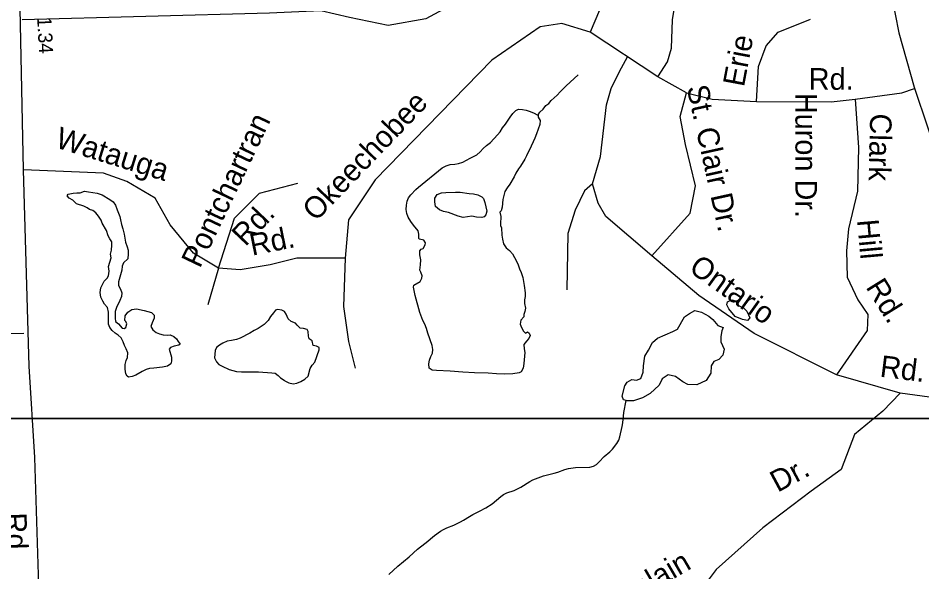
# Model space of a CAD drawing. Extents: x 2290055 to 2389491, y 66597 to 237875.
# Drawn here: x 2326546 to 2330519, y 125120 to 127557 of the extents above; entities that cross this region are included whole.
import ezdxf

# ---------------------------------------------------------------- set-up
doc = ezdxf.new("R2010")
doc.units = 0
for name, color, linetype in [('Exist Hydrographic Creek Single Shore', 7, 'Continuous'), ('Exist Hydrographic Island Shore', 7, 'Continuous'), ('Exist Hydrographic Lake Shore', 7, 'Continuous'), ('Exist Hydrographic Pond Under 1500 Sq Ft', 7, 'Continuous'), ('Exist Road Non-System Type 51', 7, 'Continuous'), ('Exist Road Non-System Type 51 Label', 7, 'Continuous'), ('Exist Road Secondary Mileage Hundredths English Label', 7, 'Continuous'), ('Exist Road Secondary Type 51 Attributed', 7, 'Continuous'), ('Exist Road Secondary Type 51 Label', 7, 'Continuous'), ('Map Preparation Inset Cut Line', 7, 'Continuous')]:
    doc.layers.add(name, color=color, linetype=linetype)

msp = doc.modelspace()

# ---------------------------------------------------------------- linework, layer by layer
at = {"layer": 'Exist Hydrographic Creek Single Shore'}
for points in [[(2328831.7, 127132.1), (2328840, 127142.9), (2328854, 127156), (2328866.2, 127172), (2328878.5, 127181.9), (2328889.5, 127194.6), (2328915.7, 127218.1), (2328928.5, 127232.4), (2328955.7, 127259.7), (2329008.5, 127307.4)], [(2328602, 125402.1), (2328629.2, 125419.8), (2328667.5, 125452), (2328680, 125460.8), (2328695, 125468.2), (2328727, 125478.8), (2328755.5, 125493.2), (2328795, 125518.1), (2328809, 125524.8), (2328855.5, 125542.6), (2328872.7, 125547.7), (2328903, 125554.7), (2328919.2, 125559.4), (2328949.5, 125570.9), (2328965.5, 125575.1), (2328996, 125579.9), (2329059.5, 125581.4), (2329075, 125585.3), (2329088.5, 125593.4), (2329100, 125604.1), (2329122.7, 125627.7), (2329147.5, 125648.9), (2329159.2, 125660.7), (2329178, 125685), (2329186.2, 125699.2), (2329190.5, 125714.3), (2329200.7, 125760.4), (2329203.7, 125776.5), (2329209.2, 125822.1), (2329219.2, 125874)], [(2328175, 125109.4), (2328214.5, 125144.9), (2328265.5, 125186.9), (2328301, 125220.3), (2328314.5, 125231.2), (2328339.5, 125249.4), (2328376.2, 125279.9), (2328402.7, 125298.8), (2328416, 125306.4), (2328431.2, 125313.4), (2328461.5, 125325.5), (2328491, 125340.2), (2328504.5, 125347.5), (2328529.7, 125364.7), (2328545, 125373.3), (2328574.7, 125387.2), (2328602, 125402.1)]]:
    msp.add_lwpolyline(points, dxfattribs=at)
at = {"layer": 'Exist Hydrographic Island Shore'}
msp.add_lwpolyline([(2328585, 126679), (2328561.5, 126681.8), (2328540.5, 126685.3), (2328502, 126679.6), (2328480.2, 126686.2), (2328438.5, 126702.2), (2328416.2, 126706), (2328397.7, 126712.7), (2328381, 126727.8), (2328377.7, 126748.4), (2328378, 126764.6), (2328388.7, 126781.3), (2328407.2, 126787.7), (2328426.2, 126790), (2328468.7, 126791.5), (2328489.7, 126791.2), (2328528.7, 126785.4), (2328547.5, 126783.7), (2328566.7, 126779.1), (2328585, 126770.9), (2328592, 126763.2), (2328597.7, 126745.6), (2328606, 126707.4), (2328602.5, 126690.8), (2328594.5, 126682.7), (2328585, 126679)], dxfattribs=at)
at = {"layer": 'Exist Hydrographic Lake Shore'}
for points in [[(2328330, 126579.4), (2328310.7, 126584.6), (2328307.5, 126587.9), (2328307, 126606.8), (2328305, 126621.5), (2328284, 126646.1), (2328271.7, 126662.7), (2328261.2, 126681.7), (2328254.7, 126696.6), (2328252.5, 126714.3), (2328253, 126734), (2328256.5, 126751.5), (2328262.5, 126766.5), (2328272, 126778.8), (2328294.5, 126802.9), (2328305.7, 126813.5), (2328410.5, 126897.9), (2328427.5, 126906.5), (2328445.2, 126913.2), (2328465.2, 126914.9), (2328481.7, 126917.7), (2328501.2, 126922.8), (2328532.7, 126941), (2328548, 126947.4), (2328562, 126956), (2328577.5, 126968.4), (2328590.2, 126982.9), (2328605.2, 126996.7), (2328622, 127009.5), (2328653.7, 127043), (2328664.7, 127056.4), (2328675.7, 127074.7), (2328688.5, 127089.7), (2328708.7, 127121.8), (2328720.5, 127137.7), (2328734.2, 127150.2), (2328745, 127156.4), (2328762.7, 127155.4), (2328779.7, 127152.2), (2328797, 127146.3), (2328814, 127139.2), (2328827.5, 127131.6), (2328831.7, 127132.1)], [(2328831.7, 127132.1), (2328832.5, 127121.1), (2328841.5, 127106.2), (2328839, 127089.6), (2328824.5, 127047.9), (2328817.2, 127029.4), (2328794.2, 126977.7), (2328786.7, 126964.6), (2328780.5, 126950.4), (2328773.2, 126936.8), (2328754, 126906.2), (2328745, 126893.8), (2328734, 126874.6), (2328726.2, 126859), (2328707.2, 126826), (2328696, 126810.9), (2328685.2, 126794), (2328677.5, 126758.5), (2328673.7, 126724.5), (2328669.5, 126709.2), (2328663.7, 126702.7), (2328668.5, 126683.5), (2328666.5, 126652.5), (2328667, 126643.8), (2328671.5, 126634.2), (2328672.7, 126601.9), (2328675, 126584.2), (2328679.5, 126563.9), (2328691, 126546.8), (2328705.5, 126534.6), (2328719.2, 126519.8), (2328736.5, 126487.5), (2328743.5, 126471.3), (2328749.7, 126453.7), (2328757.2, 126437.7), (2328765.2, 126415.5), (2328771, 126380.2), (2328774.7, 126348.7), (2328775, 126331.7), (2328772, 126317), (2328772, 126301), (2328776, 126280.7), (2328774, 126266.6), (2328769.7, 126253), (2328769, 126242.2), (2328756.5, 126227.8), (2328753.5, 126209.6), (2328758.5, 126194.9), (2328767.7, 126178.8), (2328776, 126171), (2328785, 126176.8), (2328792.7, 126170.9), (2328796.5, 126160.4), (2328790.5, 126146.5), (2328780.2, 126135.5), (2328769.2, 126121.3), (2328771, 126101.5), (2328774.2, 126085.2), (2328769.2, 126037.8), (2328765.7, 126017.1), (2328757.7, 126000.9), (2328749, 125995.7), (2328720.2, 125991.1), (2328684.2, 125990.7), (2328648.7, 125992.1), (2328612.7, 125994.7), (2328552.7, 125996.8), (2328501, 125999.5), (2328445.2, 126003.7), (2328385.7, 126006.5), (2328366.7, 126008.6), (2328352.7, 126017.2), (2328351, 126035.1), (2328354.5, 126052.5), (2328360.5, 126068.2), (2328368.2, 126083.3), (2328369.5, 126099.4), (2328366.5, 126116.9), (2328347, 126170.9), (2328341.7, 126191.3), (2328333.7, 126210.4), (2328325.5, 126226.5), (2328311.5, 126261.8), (2328291.5, 126336.2), (2328284.5, 126372.5), (2328285, 126381.6), (2328312.7, 126397.8), (2328320, 126412.4), (2328321.5, 126423), (2328316, 126438.5), (2328311.5, 126448.3), (2328314.7, 126471), (2328316, 126493.6), (2328312.5, 126516.1), (2328312.5, 126533.2), (2328318, 126540.9), (2328326.2, 126543.4), (2328336, 126558.9), (2328337, 126568.1), (2328330, 126579.4)], [(2326916.7, 126385.5), (2326924.5, 126399.5), (2326937, 126413.1), (2326943.5, 126423.3), (2326946.2, 126443.2), (2326943.2, 126464.6), (2326955.7, 126502), (2326952.5, 126518.1), (2326956.5, 126535.6), (2326958, 126557.3), (2326957.5, 126573.1), (2326948.7, 126586.2), (2326941.5, 126599), (2326934.5, 126622.8), (2326916.2, 126654.1), (2326910.7, 126668.1), (2326900, 126685.2), (2326887.5, 126700.5), (2326875, 126711.1), (2326860, 126715), (2326850.2, 126722.8), (2326835.5, 126729.2), (2326802.7, 126739.5), (2326786.2, 126756.4), (2326769.7, 126764.1), (2326762, 126775.3), (2326766.2, 126781.8), (2326787.7, 126786.9), (2326804.7, 126788.3), (2326818.5, 126788.4)], [(2326818.5, 126788.4), (2326838, 126795.1), (2326856, 126793.2), (2326893.7, 126786.2), (2326915, 126779.7), (2326949, 126758.7), (2326963.5, 126748.5), (2326974, 126734.1), (2326980.7, 126713.8), (2326987.5, 126699.3), (2326993, 126684.5), (2326996.7, 126669.5), (2327000.2, 126649.1), (2327006.2, 126630.4), (2327012.5, 126606.2), (2327018.7, 126571.2), (2327026, 126550.7), (2327029.7, 126536), (2327030.5, 126519.5), (2327028.7, 126497.9), (2327009.7, 126480.8), (2327004, 126465.9), (2327002.5, 126448.5), (2326988, 126396.4), (2326986.7, 126380.4), (2326995.5, 126363.6), (2327002.5, 126347.7), (2327000.5, 126331.7), (2326993.7, 126313.8), (2326979.2, 126284), (2326972.7, 126266.5), (2326972.7, 126236.2), (2326974.7, 126222.7), (2326986.7, 126211.1), (2327003.2, 126192.3), (2327012.5, 126190.5), (2327020, 126195), (2327023.7, 126211.9), (2327020.2, 126221.6), (2327015.5, 126227.1), (2327017, 126246.6), (2327029, 126263.2), (2327046.2, 126274.2), (2327066.5, 126277.8), (2327100, 126270.7), (2327132.5, 126261), (2327144.7, 126249.5), (2327144.5, 126236.5), (2327135.2, 126215.7), (2327129.7, 126199.5), (2327138, 126185.9), (2327152.5, 126173.6), (2327167, 126167.5), (2327183.5, 126163.4), (2327202.5, 126161.7), (2327214.2, 126162.8), (2327230.7, 126155.9), (2327242, 126145.7), (2327249.7, 126133.7), (2327258, 126122.6), (2327252.2, 126117.9), (2327232.5, 126113.2), (2327215.2, 126107.8), (2327210.5, 126099.7), (2327220.2, 126065.1), (2327220.5, 126047.6), (2327216.7, 126036.1), (2327202.5, 126024.9), (2327181, 126021), (2327143.2, 126016.9), (2327124, 126015.6), (2327109, 126010.3), (2327091, 126001.6), (2327063.5, 125986.1), (2327047, 125979.4), (2327031.5, 125977.7), (2327024.7, 125980.8), (2327019.7, 125991.4), (2327016.5, 126011.6), (2327017, 126032.9), (2327021.5, 126049.8), (2327027.5, 126064.1), (2327027.7, 126084.8), (2327021.2, 126102.4), (2327013, 126116.4), (2327008, 126133), (2326998.5, 126150.1), (2326985.7, 126162.4), (2326972.5, 126171.2), (2326960, 126182), (2326948.5, 126196.1), (2326943.5, 126210.8), (2326943.2, 126263), (2326938.5, 126283.2), (2326926.2, 126298.2), (2326918, 126311.1), (2326909.5, 126329.4), (2326907, 126349.4), (2326909.5, 126370.3), (2326916.7, 126385.5)], [(2327754.5, 125948.1), (2327771.5, 125950.4), (2327789.5, 125958), (2327806, 125968), (2327821, 125980.8), (2327830, 126015.4), (2327838.5, 126029.4), (2327850.2, 126042.9), (2327869, 126097.6), (2327869.2, 126106.9), (2327858, 126113.4), (2327843, 126116), (2327838, 126137.2), (2327826, 126146), (2327822, 126157.5), (2327820.7, 126178), (2327816.2, 126186.3), (2327800, 126191.3), (2327786.2, 126192.4), (2327773.2, 126205.2), (2327765.5, 126214), (2327746.7, 126221.5), (2327732.7, 126234), (2327724.5, 126254.2), (2327716.5, 126266.3), (2327705.5, 126271.9), (2327686, 126274.8), (2327677.2, 126272.5), (2327668.7, 126259.9), (2327655.7, 126243.7), (2327645.2, 126226), (2327628.2, 126208.6), (2327601.2, 126191.1), (2327583, 126182), (2327564.5, 126170.6), (2327522, 126149), (2327505.5, 126143.1), (2327483.7, 126137.8), (2327464.5, 126135), (2327446.5, 126127.1), (2327431.2, 126118.4), (2327417.7, 126107.4), (2327412.2, 126094.8), (2327410, 126062.4), (2327418.2, 126044.4), (2327428.5, 126032.8), (2327443.2, 126025), (2327473.5, 126011.1), (2327505.7, 126002), (2327528.5, 126000.3), (2327602.2, 126001.1), (2327661, 125996.6), (2327676.5, 125994.6), (2327688.5, 125985.1), (2327699.7, 125974.6), (2327715.2, 125964.6), (2327719, 125961.1), (2327736, 125952.3), (2327754.5, 125948.1)], [(2329219.2, 125874), (2329207.5, 125877.7), (2329201.7, 125893.5), (2329213, 125938.6), (2329224, 125954.5), (2329244, 125966.5), (2329265, 125964.6), (2329283.7, 125971.2), (2329294, 125999.6), (2329295.7, 126027.6), (2329300.5, 126069.2), (2329317.2, 126096.5), (2329334.7, 126129.7), (2329357, 126149.4), (2329424.5, 126177.3), (2329445.2, 126188.9), (2329475.7, 126242.2), (2329497.7, 126257.8), (2329521.5, 126269.8), (2329549.7, 126263), (2329582, 126245.9), (2329599.7, 126230.8), (2329621.7, 126204.7), (2329644.7, 126196.3), (2329639, 126180.4), (2329635.5, 126155.5), (2329635, 126132), (2329649.5, 126100.9), (2329644, 126074.3), (2329626, 126054.9), (2329604.2, 126045.5), (2329592, 126026.7), (2329591.5, 125995.1), (2329570.7, 125962.9), (2329529, 125942.8), (2329490, 125944.2), (2329468, 125956.3), (2329435.5, 125979.9), (2329404, 125987.1), (2329377.2, 125970.3), (2329364.7, 125941.3), (2329325, 125905.8), (2329290.2, 125885.8), (2329251, 125873.2), (2329223.5, 125872.7), (2329219.2, 125874)]]:
    msp.add_lwpolyline(points, dxfattribs=at)
at = {"layer": 'Exist Hydrographic Pond Under 1500 Sq Ft'}
msp.add_lwpolyline([(2329752.5, 126226), (2329731, 126230.6), (2329698.2, 126243.7), (2329670.2, 126277.9), (2329661.5, 126295.4), (2329665, 126308.5), (2329683.5, 126318.1), (2329700, 126312.5), (2329713, 126292.4), (2329736.2, 126280.7), (2329749, 126268.2), (2329762.5, 126238.5), (2329752.5, 126226)], dxfattribs=at)
at = {"layer": 'Exist Road Non-System Type 51'}
for points in [[(2330723.2, 128686), (2330535.1, 128793.9), (2330412.1, 128869.2), (2330301.7, 128929.4), (2330206.2, 128972.7), (2330093.8, 128996.8), (2329973.3, 128984.8), (2329820.7, 128952.6), (2329764.5, 128928.5), (2329559.1, 128800.9), (2329487.4, 128715.6), (2329383, 128583.1), (2329298.7, 128486.6), (2329218.4, 128414.3), (2328960.8, 128196.5), (2328875.5, 128106.2), (2328619.6, 127774.9), (2328494.2, 127639.3), (2328338.6, 127554), (2328173.1, 127523.9), (2328002.5, 127559), (2327877, 127589.1), (2327651.2, 127579.1), (2326564.4, 127550)], [(2330270.4, 128358.1), (2330336.5, 128181.7), (2330350.8, 128022.5), (2330348.7, 127959.2), (2330369.1, 127740.8), (2330418, 127491.6), (2330485.3, 127252.9), (2330604.6, 126894.8), (2330703.5, 126620.8), (2330739.2, 126366.4), (2330738.7, 126148.2), (2330746, 125862.2)], [(2329782.4, 128173.9), (2329541.5, 128076.5), (2329365.7, 127981.2), (2329255.8, 127885.9), (2329175.2, 127790.6), (2329138.5, 127680.6), (2329060.8, 127494.8)], [(2329358.8, 127298.8), (2329400.2, 127364.1), (2329417.9, 127424.5), (2329421.9, 127549.2), (2329435, 127623.2), (2329476.3, 127697.2), (2329622.1, 127775.9), (2329929.8, 127871.2), (2330348.7, 127959.2)], [(2329792.3, 127189.7), (2329800.4, 127343.8), (2329834.1, 127435.7), (2329887.2, 127494.9), (2330028.9, 127552)], [(2329484.2, 127228.5), (2329358.8, 127298.8), (2329060.8, 127494.8), (2328936.3, 127533.9), (2328841.1, 127519.3), (2328628.6, 127372.6), (2328115.7, 126844.7), (2327998.5, 126668.8), (2327983.8, 126500.1), (2327976.5, 126287.5), (2327998.5, 126133.5), (2328027.8, 126016.2)], [(2330746, 125862.2), (2330423.7, 125906.2), (2330144.1, 125987.6), (2329781.9, 126169.9), (2329538.9, 126337), (2329331.1, 126510.9), (2329129.8, 126683.9), (2329096.1, 126742.7), (2329071.1, 126827.6), (2329105.9, 126948.4), (2329133.1, 127174.8), (2329152.7, 127247.7), (2329189.7, 127321.7), (2329224.2, 127387.3)], [(2329331.1, 126510.9), (2329500.5, 126698.1), (2329523.7, 126818.8), (2329480.3, 127001.1), (2329456.5, 127123.4), (2329484.2, 127228.5), (2329597.4, 127199.9), (2329792.3, 127189.7), (2330120.8, 127188.8), (2330224.9, 127199.7)], [(2330224.9, 127199.7), (2330430.9, 127227.7), (2330487, 127247.6)], [(2330224.9, 127199.7), (2330239.6, 126988.1), (2330235.2, 126794.9), (2330196.2, 126630), (2330187.5, 126532.3), (2330189.7, 126417.3), (2330237.4, 126317.5), (2330280.8, 126252.4), (2330278.6, 126182.9), (2330144.1, 125987.6)], [(2327983.8, 126500.1), (2327771.3, 126500.1), (2327654.1, 126470.8), (2327522.2, 126448.8), (2327427, 126456.1), (2327317.1, 126522.1), (2327214.5, 126646.8), (2327148.5, 126764.1), (2327024, 126837.4), (2326921.4, 126874.1), (2326569.2, 126889)], [(2327427, 126456.1), (2327497.3, 126676.1), (2327607.2, 126786.1), (2327775.7, 126830.1)], [(2329071.1, 126827.6), (2329035.2, 126797.1), (2328994.9, 126712.2), (2328962.3, 126608.8), (2328958.3, 126360.8)], [(2327427, 126456.1), (2327380.1, 126294.8)], [(2325892.7, 125986.9), (2326200.4, 126162.9), (2326570.5, 126170.6)], [(2330423.7, 125906.2), (2330347.5, 125827), (2330222.9, 125724.4), (2330164.3, 125570.4), (2330032.4, 125475.1), (2329819.9, 125313.8), (2329614.8, 125130.5), (2329548.8, 125042.5), (2329358.3, 124983.9), (2329241.1, 124895.9), (2329094.6, 124822.6), (2328889.4, 124565.9)]]:
    msp.add_lwpolyline(points, dxfattribs=at)
at = {"layer": 'Exist Road Secondary Type 51 Attributed'}
msp.add_lwpolyline([(2326665.5, 124210.5), (2326657, 124434.5), (2326652, 124565), (2326640.4, 124965.9), (2326619.4, 125624.1), (2326594.3, 126025.7), (2326569.2, 126889), (2326550.1, 127813.9), (2326530, 128217), (2326485.2, 129294.4), (2326469.5, 129690.9), (2326442.1, 130051.5), (2326440.2, 130102.2), (2326433.7, 130228.4)], dxfattribs=at)
at = {"layer": 'Map Preparation Inset Cut Line'}
for points in [[(2326073, 125795.4), (2326049.1, 134004.6), (2335243.2, 134004.6), (2335243.2, 141886.2), (2343900.4, 141886.2), (2341393.8, 134004.6), (2339225, 125795.4)], [(2341393.8, 134004.6), (2335243.2, 134004.6), (2326049.1, 134004.6), (2326073, 125795.4), (2339225, 125795.4)]]:
    msp.add_lwpolyline(points, close=True, dxfattribs=at)

# ---------------------------------------------------------------- texts
at = {"layer": 'Exist Road Non-System Type 51 Label'}
for s, rotation, p in [('Erie', 79.3259, (2329736.6, 127251.2)), ('Rd.', 359.8531, (2330021.2, 127242.1)), ('Okeechobee', 46.2651, (2327855.2, 126658.6)), ('St. Clair Dr.', 282.369, (2329484.7, 127252.2)), ('Huron Dr.', 270, (2329962.9, 127228.3)), ('Pontchartran', 64.507, (2327345.2, 126452.6)), ('Clark', 268.6022, (2330291.8, 127138.2)), ('Watauga', 342.8281, (2326704.8, 126989.3)), ('Rd.', 46.4319, (2327545, 126549.1)), ('Hill', 275.1061, (2330233.7, 126668.4)), ('Rd.', 11.3648, (2327574.5, 126511.2)), ('Ontario', 324.5666, (2329489.5, 126445.3)), ('Rd.', 301.8356, (2330270, 126373.6)), ('Rd.', 352.9314, (2330331.3, 125979.6)), ('Dr.', 28.2475, (2329884.8, 125468.2)), ('Champlain', 30.3785, (2328987.3, 124830.4))]:
    msp.add_text(s, height=95, rotation=rotation, dxfattribs=at).set_placement(p)
at = {"layer": 'Exist Road Secondary Mileage Hundredths English Label'}
msp.add_text('1.34', height=62.5, rotation=273.1116, dxfattribs=at).set_placement((2326629.5, 127561.3))
at = {"layer": 'Exist Road Secondary Type 51 Label'}
msp.add_text('Rd.', height=95, rotation=272.0044, dxfattribs=at).set_placement((2326488, 125379.5))

doc.saveas('drawing.dxf')
